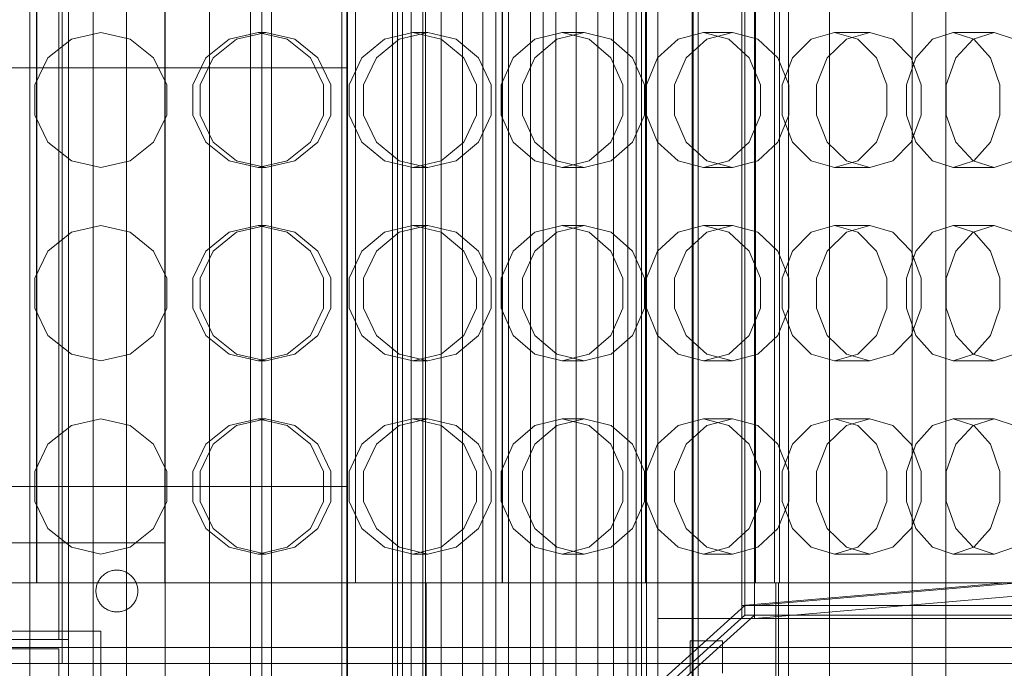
# Model space of a CAD drawing. Header units: millimetres. Extents: x -3490 to 61924, y -72580 to 6847.
# Tile 587 of 656: x 24425 to 24731, y -18186 to -17985. Entities that reach past the tile are written whole.
import ezdxf

# ---------------------------------------------------------------- set-up
doc = ezdxf.new("R2010")
doc.units = ezdxf.units.MM
for name, color, linetype, lineweight in [('superior_briquetadora', 7, 'Continuous', 0), ('superior_C02', 7, 'Continuous', 0), ('superior_C02-briq', 7, 'Continuous', 0), ('superior_C05', 7, 'Continuous', 0)]:
    doc.layers.add(name, color=color, linetype=linetype, lineweight=lineweight)

msp = doc.modelspace()

# ---------------------------------------------------------------- linework, layer by layer
at = {"layer": 'superior_briquetadora'}
for p, q in [((24500.067, -18305), (24500.067, -17655)), ((24503.067, -18305), (24503.067, -17655)), ((24623.067, -18171), (24623.067, -17789)), ((24649.067, -17789), (24649.067, -18171)), ((24650.067, -17790), (24650.067, -18170)), ((24653.067, -17790), (24653.067, -18170)), ((24649.067, -17793), (24649.067, -18167)), ((24653.067, -18167), (24653.067, -17793)), ((24430.067, -17800), (24430.067, -18160)), ((24430.167, -17800), (24430.167, -18160)), ((24469.967, -18160), (24469.967, -17800)), ((24470.067, -18160), (24470.067, -17800)), ((24529.192, -18160), (24529.192, -17800)), ((24574.717, -17800), (24574.717, -18160)), ((24574.817, -18160), (24574.817, -17800)), ((24619.192, -18160), (24619.192, -17800)), ((24653.317, -18160), (24653.317, -17800)), ((24659.299, -17800), (24659.299, -18160)), ((24660.836, -17800), (24660.836, -18160)), ((24450.067, -17989), (24440.955, -17991.08)), ((24450.067, -17989), (24459.18, -17991.08)), ((24489.883, -17991.08), (24498.917, -17989)), ((24501.266, -17989), (24492.218, -17991.08)), ((24498.917, -17989), (24501.266, -17989)), ((24507.951, -17991.08), (24498.917, -17989)), ((24501.266, -17989), (24510.287, -17991.08)), ((24538.129, -17991.08), (24546.931, -17989)), ((24551.589, -17989), (24542.76, -17991.08)), ((24546.931, -17989), (24551.589, -17989)), ((24555.732, -17991.08), (24546.931, -17989)), ((24551.589, -17989), (24560.364, -17991.08)), ((24584.869, -17991.08), (24593.287, -17989)), ((24600.175, -17989), (24591.716, -17991.08)), ((24593.287, -17989), (24600.175, -17989)), ((24601.705, -17991.08), (24593.287, -17989)), ((24600.175, -17989), (24608.553, -17991.08)), ((24629.302, -17991.08), (24637.192, -17989)), ((24637.192, -17989), (24646.192, -17989)), ((24645.083, -17991.08), (24637.192, -17989)), ((24646.192, -17989), (24638.248, -17991.08)), ((24646.192, -17989), (24654.031, -17991.08)), ((24670.668, -17991.08), (24677.896, -17989)), ((24677.896, -17989), (24688.854, -17989)), ((24685.125, -17991.08), (24677.896, -17989)), ((24688.854, -17989), (24681.56, -17991.08)), ((24688.854, -17989), (24696.019, -17991.08)), ((24708.259, -17991.08), (24714.702, -17989)), ((24714.702, -17989), (24727.43, -17989)), ((24721.145, -17991.08), (24714.702, -17989)), ((24727.43, -17989), (24720.912, -17991.08)), ((24727.43, -17989), (24733.799, -17991.08)), ((24440.955, -17991.08), (24433.649, -17996.906)), ((24459.18, -17991.08), (24466.486, -17996.906)), ((24482.639, -17996.907), (24489.883, -17991.08)), ((24492.218, -17991.08), (24484.944, -17996.906)), ((24515.195, -17996.907), (24507.951, -17991.08)), ((24510.287, -17991.08), (24517.499, -17996.906)), ((24531.071, -17996.907), (24538.129, -17991.08)), ((24542.76, -17991.08), (24535.641, -17996.906)), ((24562.79, -17996.907), (24555.732, -17991.08)), ((24560.364, -17991.08), (24567.359, -17996.906)), ((24578.118, -17996.907), (24584.869, -17991.08)), ((24591.716, -17991.08), (24584.875, -17996.906)), ((24584.875, -17996.906), (24591.716, -17991.08)), ((24608.455, -17996.907), (24601.705, -17991.08)), ((24608.553, -17991.08), (24615.212, -17996.906)), ((24622.974, -17996.907), (24629.302, -17991.08)), ((24638.248, -17991.08), (24631.802, -17996.906)), ((24651.411, -17996.907), (24645.083, -17991.08)), ((24654.031, -17991.08), (24660.239, -17996.906)), ((24664.871, -17996.907), (24670.668, -17991.08)), ((24681.56, -17991.08), (24675.619, -17996.906)), ((24690.922, -17996.907), (24685.125, -17991.08)), ((24696.019, -17991.08), (24701.67, -17996.906)), ((24703.093, -17996.907), (24708.259, -17991.08)), ((24720.912, -17991.08), (24715.577, -17996.906)), ((24726.312, -17996.907), (24721.145, -17991.08)), ((24433.649, -17996.906), (24429.594, -18005.326)), ((24466.486, -17996.906), (24470.541, -18005.326)), ((24478.619, -18005.327), (24482.639, -17996.907)), ((24484.944, -17996.906), (24480.898, -18005.326)), ((24519.215, -18005.327), (24515.195, -17996.907)), ((24517.499, -17996.906), (24521.495, -18005.326)), ((24527.155, -18005.327), (24531.071, -17996.907)), ((24535.641, -17996.906), (24531.675, -18005.326)), ((24566.706, -18005.327), (24562.79, -17996.907)), ((24567.359, -17996.906), (24571.227, -18005.326)), ((24574.372, -18005.327), (24578.118, -17996.907)), ((24584.875, -17996.906), (24581.056, -18005.326)), ((24581.056, -18005.326), (24584.875, -17996.906)), ((24612.202, -18005.327), (24608.455, -17996.907)), ((24615.212, -17996.906), (24618.885, -18005.326)), ((24619.462, -18005.327), (24622.974, -17996.907)), ((24631.802, -17996.906), (24628.195, -18005.326)), ((24654.923, -18005.327), (24651.411, -17996.907)), ((24660.239, -17996.906), (24663.656, -18005.326)), ((24661.654, -18005.327), (24664.871, -17996.907)), ((24675.619, -17996.906), (24672.286, -18005.326)), ((24694.139, -18005.327), (24690.922, -17996.907)), ((24700.225, -18005.327), (24703.093, -17996.907)), ((24701.67, -17996.906), (24704.771, -18005.326)), ((24715.577, -17996.906), (24712.575, -18005.326)), ((24729.179, -18005.327), (24726.312, -17996.907)), ((24429.594, -18005.326), (24429.594, -18014.674)), ((24470.541, -18005.326), (24470.541, -18014.674)), ((24478.619, -18014.673), (24478.619, -18005.327)), ((24480.898, -18005.326), (24480.898, -18014.674)), ((24519.215, -18014.673), (24519.215, -18005.327)), ((24521.495, -18005.326), (24521.495, -18014.674)), ((24527.155, -18014.673), (24527.155, -18005.327)), ((24531.675, -18005.326), (24531.675, -18014.674)), ((24566.706, -18014.673), (24566.706, -18005.327)), ((24571.227, -18005.326), (24571.227, -18014.674)), ((24574.372, -18014.673), (24574.372, -18005.327)), ((24581.056, -18005.326), (24581.056, -18014.674)), ((24612.202, -18014.673), (24612.202, -18005.327)), ((24618.885, -18005.326), (24618.885, -18014.674)), ((24619.462, -18014.673), (24619.462, -18005.327)), ((24628.195, -18005.326), (24628.195, -18014.674)), ((24654.923, -18014.673), (24654.923, -18005.327)), ((24661.654, -18014.673), (24661.654, -18005.327)), ((24663.656, -18005.326), (24663.656, -18014.674)), ((24672.286, -18005.326), (24672.286, -18014.674)), ((24694.139, -18014.673), (24694.139, -18005.327)), ((24700.225, -18014.673), (24700.225, -18005.327)), ((24704.771, -18005.326), (24704.771, -18014.674)), ((24712.575, -18005.326), (24712.575, -18014.674)), ((24729.179, -18014.673), (24729.179, -18005.327)), ((24429.594, -18014.674), (24433.649, -18023.094)), ((24470.541, -18014.674), (24466.486, -18023.094)), ((24482.639, -18023.093), (24478.619, -18014.673)), ((24480.898, -18014.674), (24484.944, -18023.094)), ((24515.195, -18023.093), (24519.215, -18014.673)), ((24521.495, -18014.674), (24517.499, -18023.094)), ((24531.071, -18023.093), (24527.155, -18014.673)), ((24531.675, -18014.674), (24535.641, -18023.094)), ((24562.79, -18023.093), (24566.706, -18014.673)), ((24571.227, -18014.674), (24567.359, -18023.094)), ((24578.118, -18023.093), (24574.372, -18014.673)), ((24581.056, -18014.674), (24584.875, -18023.094)), ((24584.875, -18023.094), (24581.056, -18014.674)), ((24608.455, -18023.093), (24612.202, -18014.673)), ((24618.885, -18014.674), (24615.212, -18023.094)), ((24622.974, -18023.093), (24619.462, -18014.673)), ((24628.195, -18014.674), (24631.802, -18023.094)), ((24651.411, -18023.093), (24654.923, -18014.673)), ((24663.656, -18014.674), (24660.239, -18023.094)), ((24664.871, -18023.093), (24661.654, -18014.673)), ((24672.286, -18014.674), (24675.619, -18023.094)), ((24690.922, -18023.093), (24694.139, -18014.673)), ((24703.093, -18023.093), (24700.225, -18014.673)), ((24704.771, -18014.674), (24701.67, -18023.094)), ((24712.575, -18014.674), (24715.577, -18023.094)), ((24726.312, -18023.093), (24729.179, -18014.673)), ((24433.649, -18023.094), (24440.955, -18028.92)), ((24466.486, -18023.094), (24459.18, -18028.92)), ((24489.883, -18028.92), (24482.639, -18023.093)), ((24484.944, -18023.094), (24492.218, -18028.92)), ((24507.951, -18028.92), (24515.195, -18023.093)), ((24517.499, -18023.094), (24510.287, -18028.92)), ((24538.129, -18028.92), (24531.071, -18023.093)), ((24535.641, -18023.094), (24542.76, -18028.92)), ((24555.732, -18028.92), (24562.79, -18023.093)), ((24567.359, -18023.094), (24560.364, -18028.92)), ((24584.869, -18028.92), (24578.118, -18023.093)), ((24584.875, -18023.094), (24591.716, -18028.92)), ((24591.716, -18028.92), (24584.875, -18023.094)), ((24601.705, -18028.92), (24608.455, -18023.093)), ((24615.212, -18023.094), (24608.553, -18028.92)), ((24629.302, -18028.92), (24622.974, -18023.093)), ((24631.802, -18023.094), (24638.248, -18028.92)), ((24645.083, -18028.92), (24651.411, -18023.093)), ((24660.239, -18023.094), (24654.031, -18028.92)), ((24670.668, -18028.92), (24664.871, -18023.093)), ((24675.619, -18023.094), (24681.56, -18028.92)), ((24685.125, -18028.92), (24690.922, -18023.093)), ((24701.67, -18023.094), (24696.019, -18028.92)), ((24708.259, -18028.92), (24703.093, -18023.093)), ((24715.577, -18023.094), (24720.912, -18028.92)), ((24721.145, -18028.92), (24726.312, -18023.093)), ((24440.955, -18028.92), (24450.067, -18031)), ((24459.18, -18028.92), (24450.067, -18031)), ((24498.917, -18031), (24489.883, -18028.92)), ((24492.218, -18028.92), (24501.266, -18031)), ((24498.917, -18031), (24507.951, -18028.92)), ((24510.287, -18028.92), (24501.266, -18031)), ((24546.931, -18031), (24538.129, -18028.92)), ((24542.76, -18028.92), (24551.589, -18031)), ((24546.931, -18031), (24555.732, -18028.92)), ((24560.364, -18028.92), (24551.589, -18031)), ((24593.287, -18031), (24584.869, -18028.92)), ((24591.716, -18028.92), (24600.175, -18031)), ((24593.287, -18031), (24601.705, -18028.92)), ((24608.553, -18028.92), (24600.175, -18031)), ((24637.192, -18031), (24629.302, -18028.92)), ((24637.192, -18031), (24645.083, -18028.92)), ((24638.248, -18028.92), (24646.192, -18031)), ((24654.031, -18028.92), (24646.192, -18031)), ((24677.896, -18031), (24670.668, -18028.92)), ((24677.896, -18031), (24685.125, -18028.92)), ((24681.56, -18028.92), (24688.854, -18031)), ((24696.019, -18028.92), (24688.854, -18031)), ((24714.702, -18031), (24708.259, -18028.92)), ((24714.702, -18031), (24721.145, -18028.92)), ((24720.912, -18028.92), (24727.43, -18031)), ((24733.799, -18028.92), (24727.43, -18031)), ((24498.917, -18031), (24501.266, -18031)), ((24546.931, -18031), (24551.589, -18031)), ((24593.287, -18031), (24600.175, -18031)), ((24637.192, -18031), (24646.192, -18031)), ((24677.896, -18031), (24688.854, -18031)), ((24714.702, -18031), (24727.43, -18031)), ((24450.067, -18049), (24440.955, -18051.08)), ((24450.067, -18049), (24459.18, -18051.08)), ((24489.883, -18051.08), (24498.917, -18049)), ((24501.266, -18049), (24492.218, -18051.08)), ((24498.917, -18049), (24501.266, -18049)), ((24507.951, -18051.08), (24498.917, -18049)), ((24501.266, -18049), (24510.287, -18051.08)), ((24538.129, -18051.08), (24546.931, -18049)), ((24551.589, -18049), (24542.76, -18051.08)), ((24546.931, -18049), (24551.589, -18049)), ((24555.732, -18051.08), (24546.931, -18049)), ((24551.589, -18049), (24560.364, -18051.08)), ((24584.869, -18051.08), (24593.287, -18049)), ((24600.175, -18049), (24591.716, -18051.08)), ((24593.287, -18049), (24600.175, -18049)), ((24601.705, -18051.08), (24593.287, -18049)), ((24600.175, -18049), (24608.553, -18051.08)), ((24629.302, -18051.08), (24637.192, -18049)), ((24637.192, -18049), (24646.192, -18049)), ((24645.083, -18051.08), (24637.192, -18049)), ((24646.192, -18049), (24638.248, -18051.08)), ((24646.192, -18049), (24654.031, -18051.08)), ((24670.668, -18051.08), (24677.896, -18049)), ((24677.896, -18049), (24688.854, -18049)), ((24685.125, -18051.08), (24677.896, -18049)), ((24688.854, -18049), (24681.56, -18051.08)), ((24688.854, -18049), (24696.019, -18051.08)), ((24708.259, -18051.08), (24714.702, -18049)), ((24714.702, -18049), (24727.43, -18049)), ((24721.145, -18051.08), (24714.702, -18049)), ((24727.43, -18049), (24720.912, -18051.08)), ((24727.43, -18049), (24733.799, -18051.08)), ((24440.955, -18051.08), (24433.649, -18056.906)), ((24459.18, -18051.08), (24466.486, -18056.906)), ((24482.639, -18056.907), (24489.883, -18051.08)), ((24492.218, -18051.08), (24484.944, -18056.906)), ((24515.195, -18056.907), (24507.951, -18051.08)), ((24510.287, -18051.08), (24517.499, -18056.906)), ((24531.071, -18056.907), (24538.129, -18051.08)), ((24542.76, -18051.08), (24535.641, -18056.906)), ((24562.79, -18056.907), (24555.732, -18051.08)), ((24560.364, -18051.08), (24567.359, -18056.906)), ((24578.118, -18056.907), (24584.869, -18051.08)), ((24591.716, -18051.08), (24584.875, -18056.906)), ((24584.875, -18056.906), (24591.716, -18051.08)), ((24608.455, -18056.907), (24601.705, -18051.08)), ((24608.553, -18051.08), (24615.212, -18056.906)), ((24622.974, -18056.907), (24629.302, -18051.08)), ((24638.248, -18051.08), (24631.802, -18056.906)), ((24651.411, -18056.907), (24645.083, -18051.08)), ((24654.031, -18051.08), (24660.239, -18056.906)), ((24664.871, -18056.907), (24670.668, -18051.08)), ((24681.56, -18051.08), (24675.619, -18056.906)), ((24690.922, -18056.907), (24685.125, -18051.08)), ((24696.019, -18051.08), (24701.67, -18056.906)), ((24703.093, -18056.907), (24708.259, -18051.08)), ((24720.912, -18051.08), (24715.577, -18056.906)), ((24726.312, -18056.907), (24721.145, -18051.08)), ((24433.649, -18056.906), (24429.594, -18065.326)), ((24466.486, -18056.906), (24470.541, -18065.326)), ((24478.619, -18065.327), (24482.639, -18056.907)), ((24484.944, -18056.906), (24480.898, -18065.326)), ((24519.215, -18065.327), (24515.195, -18056.907)), ((24517.499, -18056.906), (24521.495, -18065.326)), ((24527.155, -18065.327), (24531.071, -18056.907)), ((24535.641, -18056.906), (24531.675, -18065.326)), ((24566.706, -18065.327), (24562.79, -18056.907)), ((24567.359, -18056.906), (24571.227, -18065.326)), ((24574.372, -18065.327), (24578.118, -18056.907)), ((24584.875, -18056.906), (24581.056, -18065.326)), ((24581.056, -18065.326), (24584.875, -18056.906)), ((24612.202, -18065.327), (24608.455, -18056.907)), ((24615.212, -18056.906), (24618.885, -18065.326)), ((24619.462, -18065.327), (24622.974, -18056.907)), ((24631.802, -18056.906), (24628.195, -18065.326)), ((24654.923, -18065.327), (24651.411, -18056.907)), ((24660.239, -18056.906), (24663.656, -18065.326)), ((24661.654, -18065.327), (24664.871, -18056.907)), ((24675.619, -18056.906), (24672.286, -18065.326)), ((24694.139, -18065.327), (24690.922, -18056.907)), ((24700.225, -18065.327), (24703.093, -18056.907)), ((24701.67, -18056.906), (24704.771, -18065.326)), ((24715.577, -18056.906), (24712.575, -18065.326)), ((24729.179, -18065.327), (24726.312, -18056.907)), ((24429.594, -18065.326), (24429.594, -18074.674)), ((24470.541, -18065.326), (24470.541, -18074.674)), ((24478.619, -18074.673), (24478.619, -18065.327)), ((24480.898, -18065.326), (24480.898, -18074.674)), ((24519.215, -18074.673), (24519.215, -18065.327)), ((24521.495, -18065.326), (24521.495, -18074.674)), ((24527.155, -18074.673), (24527.155, -18065.327)), ((24531.675, -18065.326), (24531.675, -18074.674)), ((24566.706, -18074.673), (24566.706, -18065.327)), ((24571.227, -18065.326), (24571.227, -18074.674)), ((24574.372, -18074.673), (24574.372, -18065.327)), ((24581.056, -18065.326), (24581.056, -18074.674)), ((24612.202, -18074.673), (24612.202, -18065.327)), ((24618.885, -18065.326), (24618.885, -18074.674)), ((24619.462, -18074.673), (24619.462, -18065.327)), ((24628.195, -18065.326), (24628.195, -18074.674)), ((24654.923, -18074.673), (24654.923, -18065.327)), ((24661.654, -18074.673), (24661.654, -18065.327)), ((24663.656, -18065.326), (24663.656, -18074.674)), ((24672.286, -18065.326), (24672.286, -18074.674)), ((24694.139, -18074.673), (24694.139, -18065.327)), ((24700.225, -18074.673), (24700.225, -18065.327)), ((24704.771, -18065.326), (24704.771, -18074.674)), ((24712.575, -18065.326), (24712.575, -18074.674)), ((24729.179, -18074.673), (24729.179, -18065.327)), ((24429.594, -18074.674), (24433.649, -18083.094)), ((24470.541, -18074.674), (24466.486, -18083.094)), ((24482.639, -18083.093), (24478.619, -18074.673)), ((24480.898, -18074.674), (24484.944, -18083.094)), ((24515.195, -18083.093), (24519.215, -18074.673)), ((24521.495, -18074.674), (24517.499, -18083.094)), ((24531.071, -18083.093), (24527.155, -18074.673)), ((24531.675, -18074.674), (24535.641, -18083.094)), ((24562.79, -18083.093), (24566.706, -18074.673)), ((24571.227, -18074.674), (24567.359, -18083.094)), ((24578.118, -18083.093), (24574.372, -18074.673)), ((24581.056, -18074.674), (24584.875, -18083.094)), ((24584.875, -18083.094), (24581.056, -18074.674)), ((24608.455, -18083.093), (24612.202, -18074.673)), ((24618.885, -18074.674), (24615.212, -18083.094)), ((24622.974, -18083.093), (24619.462, -18074.673)), ((24628.195, -18074.674), (24631.802, -18083.094)), ((24651.411, -18083.093), (24654.923, -18074.673)), ((24663.656, -18074.674), (24660.239, -18083.094)), ((24664.871, -18083.093), (24661.654, -18074.673)), ((24672.286, -18074.674), (24675.619, -18083.094)), ((24690.922, -18083.093), (24694.139, -18074.673)), ((24703.093, -18083.093), (24700.225, -18074.673)), ((24704.771, -18074.674), (24701.67, -18083.094)), ((24712.575, -18074.674), (24715.577, -18083.094)), ((24726.312, -18083.093), (24729.179, -18074.673)), ((24433.649, -18083.094), (24440.955, -18088.92)), ((24466.486, -18083.094), (24459.18, -18088.92)), ((24489.883, -18088.92), (24482.639, -18083.093)), ((24484.944, -18083.094), (24492.218, -18088.92)), ((24507.951, -18088.92), (24515.195, -18083.093)), ((24517.499, -18083.094), (24510.287, -18088.92)), ((24538.129, -18088.92), (24531.071, -18083.093)), ((24535.641, -18083.094), (24542.76, -18088.92)), ((24555.732, -18088.92), (24562.79, -18083.093)), ((24567.359, -18083.094), (24560.364, -18088.92)), ((24584.869, -18088.92), (24578.118, -18083.093)), ((24584.875, -18083.094), (24591.716, -18088.92)), ((24591.716, -18088.92), (24584.875, -18083.094)), ((24601.705, -18088.92), (24608.455, -18083.093)), ((24615.212, -18083.094), (24608.553, -18088.92)), ((24629.302, -18088.92), (24622.974, -18083.093)), ((24631.802, -18083.094), (24638.248, -18088.92)), ((24645.083, -18088.92), (24651.411, -18083.093)), ((24660.239, -18083.094), (24654.031, -18088.92)), ((24670.668, -18088.92), (24664.871, -18083.093)), ((24675.619, -18083.094), (24681.56, -18088.92)), ((24685.125, -18088.92), (24690.922, -18083.093)), ((24701.67, -18083.094), (24696.019, -18088.92)), ((24708.259, -18088.92), (24703.093, -18083.093)), ((24715.577, -18083.094), (24720.912, -18088.92)), ((24721.145, -18088.92), (24726.312, -18083.093)), ((24440.955, -18088.92), (24450.067, -18091)), ((24459.18, -18088.92), (24450.067, -18091)), ((24498.917, -18091), (24489.883, -18088.92)), ((24492.218, -18088.92), (24501.266, -18091)), ((24498.917, -18091), (24507.951, -18088.92)), ((24498.917, -18091), (24501.266, -18091)), ((24510.287, -18088.92), (24501.266, -18091)), ((24546.931, -18091), (24538.129, -18088.92)), ((24542.76, -18088.92), (24551.589, -18091)), ((24546.931, -18091), (24555.732, -18088.92)), ((24546.931, -18091), (24551.589, -18091)), ((24560.364, -18088.92), (24551.589, -18091)), ((24593.287, -18091), (24584.869, -18088.92)), ((24591.716, -18088.92), (24600.175, -18091)), ((24593.287, -18091), (24601.705, -18088.92)), ((24593.287, -18091), (24600.175, -18091)), ((24608.553, -18088.92), (24600.175, -18091)), ((24637.192, -18091), (24629.302, -18088.92)), ((24637.192, -18091), (24645.083, -18088.92)), ((24637.192, -18091), (24646.192, -18091)), ((24638.248, -18088.92), (24646.192, -18091)), ((24654.031, -18088.92), (24646.192, -18091)), ((24677.896, -18091), (24670.668, -18088.92)), ((24677.896, -18091), (24685.125, -18088.92)), ((24677.896, -18091), (24688.854, -18091)), ((24681.56, -18088.92), (24688.854, -18091)), ((24696.019, -18088.92), (24688.854, -18091)), ((24714.702, -18091), (24708.259, -18088.92)), ((24714.702, -18091), (24721.145, -18088.92)), ((24714.702, -18091), (24727.43, -18091)), ((24720.912, -18088.92), (24727.43, -18091)), ((24733.799, -18088.92), (24727.43, -18091)), ((24450.067, -18109), (24440.955, -18111.08)), ((24450.067, -18109), (24459.18, -18111.08)), ((24489.883, -18111.08), (24498.917, -18109)), ((24501.266, -18109), (24492.218, -18111.08)), ((24498.917, -18109), (24501.266, -18109)), ((24507.951, -18111.08), (24498.917, -18109)), ((24501.266, -18109), (24510.287, -18111.08)), ((24538.129, -18111.08), (24546.931, -18109)), ((24551.589, -18109), (24542.76, -18111.08)), ((24546.931, -18109), (24551.589, -18109)), ((24555.732, -18111.08), (24546.931, -18109)), ((24551.589, -18109), (24560.364, -18111.08)), ((24584.869, -18111.08), (24593.287, -18109)), ((24600.175, -18109), (24591.716, -18111.08)), ((24593.287, -18109), (24600.175, -18109)), ((24601.705, -18111.08), (24593.287, -18109)), ((24600.175, -18109), (24608.553, -18111.08)), ((24629.302, -18111.08), (24637.192, -18109)), ((24637.192, -18109), (24646.192, -18109)), ((24645.083, -18111.08), (24637.192, -18109)), ((24646.192, -18109), (24638.248, -18111.08)), ((24646.192, -18109), (24654.031, -18111.08)), ((24670.668, -18111.08), (24677.896, -18109)), ((24677.896, -18109), (24688.854, -18109)), ((24685.125, -18111.08), (24677.896, -18109)), ((24688.854, -18109), (24681.56, -18111.08)), ((24688.854, -18109), (24696.019, -18111.08)), ((24708.259, -18111.08), (24714.702, -18109)), ((24714.702, -18109), (24727.43, -18109)), ((24721.145, -18111.08), (24714.702, -18109)), ((24727.43, -18109), (24720.912, -18111.08)), ((24727.43, -18109), (24733.799, -18111.08)), ((24440.955, -18111.08), (24433.649, -18116.906)), ((24459.18, -18111.08), (24466.486, -18116.906)), ((24482.639, -18116.907), (24489.883, -18111.08)), ((24492.218, -18111.08), (24484.944, -18116.906)), ((24515.195, -18116.907), (24507.951, -18111.08)), ((24510.287, -18111.08), (24517.499, -18116.906)), ((24531.071, -18116.907), (24538.129, -18111.08)), ((24542.76, -18111.08), (24535.641, -18116.906)), ((24562.79, -18116.907), (24555.732, -18111.08)), ((24560.364, -18111.08), (24567.359, -18116.906)), ((24578.118, -18116.907), (24584.869, -18111.08)), ((24591.716, -18111.08), (24584.875, -18116.906)), ((24584.875, -18116.906), (24591.716, -18111.08)), ((24608.455, -18116.907), (24601.705, -18111.08)), ((24608.553, -18111.08), (24615.212, -18116.906)), ((24622.974, -18116.907), (24629.302, -18111.08)), ((24638.248, -18111.08), (24631.802, -18116.906)), ((24651.411, -18116.907), (24645.083, -18111.08)), ((24654.031, -18111.08), (24660.239, -18116.906)), ((24664.871, -18116.907), (24670.668, -18111.08)), ((24681.56, -18111.08), (24675.619, -18116.906)), ((24690.922, -18116.907), (24685.125, -18111.08)), ((24696.019, -18111.08), (24701.67, -18116.906)), ((24703.093, -18116.907), (24708.259, -18111.08)), ((24720.912, -18111.08), (24715.577, -18116.906)), ((24726.312, -18116.907), (24721.145, -18111.08)), ((24433.649, -18116.906), (24429.594, -18125.326)), ((24466.486, -18116.906), (24470.541, -18125.326)), ((24478.619, -18125.327), (24482.639, -18116.907)), ((24484.944, -18116.906), (24480.898, -18125.326)), ((24519.215, -18125.327), (24515.195, -18116.907)), ((24517.499, -18116.906), (24521.495, -18125.326)), ((24527.155, -18125.327), (24531.071, -18116.907)), ((24535.641, -18116.906), (24531.675, -18125.326)), ((24566.706, -18125.327), (24562.79, -18116.907)), ((24567.359, -18116.906), (24571.227, -18125.326)), ((24574.372, -18125.327), (24578.118, -18116.907)), ((24584.875, -18116.906), (24581.056, -18125.326)), ((24581.056, -18125.326), (24584.875, -18116.906)), ((24612.202, -18125.327), (24608.455, -18116.907)), ((24615.212, -18116.906), (24618.885, -18125.326)), ((24619.462, -18125.327), (24622.974, -18116.907)), ((24631.802, -18116.906), (24628.195, -18125.326)), ((24654.923, -18125.327), (24651.411, -18116.907)), ((24660.239, -18116.906), (24663.656, -18125.326)), ((24661.654, -18125.327), (24664.871, -18116.907)), ((24675.619, -18116.906), (24672.286, -18125.326)), ((24694.139, -18125.327), (24690.922, -18116.907)), ((24700.225, -18125.327), (24703.093, -18116.907)), ((24701.67, -18116.906), (24704.771, -18125.326)), ((24715.577, -18116.906), (24712.575, -18125.326)), ((24729.179, -18125.327), (24726.312, -18116.907)), ((24429.594, -18125.326), (24429.594, -18134.674)), ((24470.541, -18125.326), (24470.541, -18134.674)), ((24478.619, -18134.673), (24478.619, -18125.327)), ((24480.898, -18125.326), (24480.898, -18134.674)), ((24519.215, -18134.673), (24519.215, -18125.327)), ((24521.495, -18125.326), (24521.495, -18134.674)), ((24527.155, -18134.673), (24527.155, -18125.327)), ((24531.675, -18125.326), (24531.675, -18134.674)), ((24566.706, -18134.673), (24566.706, -18125.327)), ((24571.227, -18125.326), (24571.227, -18134.674)), ((24574.372, -18134.673), (24574.372, -18125.327)), ((24581.056, -18125.326), (24581.056, -18134.674)), ((24612.202, -18134.673), (24612.202, -18125.327)), ((24618.885, -18125.326), (24618.885, -18134.674)), ((24619.462, -18134.673), (24619.462, -18125.327)), ((24628.195, -18125.326), (24628.195, -18134.674)), ((24654.923, -18134.673), (24654.923, -18125.327)), ((24661.654, -18134.673), (24661.654, -18125.327)), ((24663.656, -18125.326), (24663.656, -18134.674)), ((24672.286, -18125.326), (24672.286, -18134.674)), ((24694.139, -18134.673), (24694.139, -18125.327)), ((24700.225, -18134.673), (24700.225, -18125.327)), ((24704.771, -18125.326), (24704.771, -18134.674)), ((24712.575, -18125.326), (24712.575, -18134.674)), ((24729.179, -18134.673), (24729.179, -18125.327)), ((24429.594, -18134.674), (24433.649, -18143.094)), ((24470.541, -18134.674), (24466.486, -18143.094)), ((24482.639, -18143.093), (24478.619, -18134.673)), ((24480.898, -18134.674), (24484.944, -18143.094)), ((24515.195, -18143.093), (24519.215, -18134.673)), ((24521.495, -18134.674), (24517.499, -18143.094)), ((24531.071, -18143.093), (24527.155, -18134.673)), ((24531.675, -18134.674), (24535.641, -18143.094)), ((24562.79, -18143.093), (24566.706, -18134.673)), ((24571.227, -18134.674), (24567.359, -18143.094)), ((24578.118, -18143.093), (24574.372, -18134.673)), ((24581.056, -18134.674), (24584.875, -18143.094)), ((24584.875, -18143.094), (24581.056, -18134.674)), ((24608.455, -18143.093), (24612.202, -18134.673)), ((24618.885, -18134.674), (24615.212, -18143.094)), ((24622.974, -18143.093), (24619.462, -18134.673)), ((24628.195, -18134.674), (24631.802, -18143.094)), ((24651.411, -18143.093), (24654.923, -18134.673)), ((24663.656, -18134.674), (24660.239, -18143.094)), ((24664.871, -18143.093), (24661.654, -18134.673)), ((24672.286, -18134.674), (24675.619, -18143.094)), ((24690.922, -18143.093), (24694.139, -18134.673)), ((24703.093, -18143.093), (24700.225, -18134.673)), ((24704.771, -18134.674), (24701.67, -18143.094)), ((24712.575, -18134.674), (24715.577, -18143.094)), ((24726.312, -18143.093), (24729.179, -18134.673)), ((24433.649, -18143.094), (24440.955, -18148.92)), ((24466.486, -18143.094), (24459.18, -18148.92)), ((24489.883, -18148.92), (24482.639, -18143.093)), ((24484.944, -18143.094), (24492.218, -18148.92)), ((24507.951, -18148.92), (24515.195, -18143.093)), ((24517.499, -18143.094), (24510.287, -18148.92)), ((24538.129, -18148.92), (24531.071, -18143.093)), ((24535.641, -18143.094), (24542.76, -18148.92)), ((24555.732, -18148.92), (24562.79, -18143.093)), ((24567.359, -18143.094), (24560.364, -18148.92)), ((24584.869, -18148.92), (24578.118, -18143.093)), ((24584.875, -18143.094), (24591.716, -18148.92)), ((24591.716, -18148.92), (24584.875, -18143.094)), ((24601.705, -18148.92), (24608.455, -18143.093)), ((24615.212, -18143.094), (24608.553, -18148.92)), ((24629.302, -18148.92), (24622.974, -18143.093)), ((24631.802, -18143.094), (24638.248, -18148.92)), ((24645.083, -18148.92), (24651.411, -18143.093)), ((24660.239, -18143.094), (24654.031, -18148.92)), ((24670.668, -18148.92), (24664.871, -18143.093)), ((24675.619, -18143.094), (24681.56, -18148.92)), ((24685.125, -18148.92), (24690.922, -18143.093)), ((24701.67, -18143.094), (24696.019, -18148.92)), ((24708.259, -18148.92), (24703.093, -18143.093)), ((24715.577, -18143.094), (24720.912, -18148.92)), ((24721.145, -18148.92), (24726.312, -18143.093)), ((24440.955, -18148.92), (24450.067, -18151)), ((24459.18, -18148.92), (24450.067, -18151)), ((24498.917, -18151), (24489.883, -18148.92)), ((24492.218, -18148.92), (24501.266, -18151)), ((24498.917, -18151), (24507.951, -18148.92)), ((24510.287, -18148.92), (24501.266, -18151)), ((24546.931, -18151), (24538.129, -18148.92)), ((24542.76, -18148.92), (24551.589, -18151)), ((24546.931, -18151), (24555.732, -18148.92)), ((24560.364, -18148.92), (24551.589, -18151)), ((24593.287, -18151), (24584.869, -18148.92)), ((24591.716, -18148.92), (24600.175, -18151)), ((24593.287, -18151), (24601.705, -18148.92)), ((24608.553, -18148.92), (24600.175, -18151)), ((24637.192, -18151), (24629.302, -18148.92)), ((24637.192, -18151), (24645.083, -18148.92)), ((24638.248, -18148.92), (24646.192, -18151)), ((24654.031, -18148.92), (24646.192, -18151)), ((24677.896, -18151), (24670.668, -18148.92)), ((24677.896, -18151), (24685.125, -18148.92)), ((24681.56, -18148.92), (24688.854, -18151)), ((24696.019, -18148.92), (24688.854, -18151)), ((24714.702, -18151), (24708.259, -18148.92)), ((24714.702, -18151), (24721.145, -18148.92)), ((24720.912, -18148.92), (24727.43, -18151)), ((24733.799, -18148.92), (24727.43, -18151)), ((24498.917, -18151), (24501.266, -18151)), ((24546.931, -18151), (24551.589, -18151)), ((24593.287, -18151), (24600.175, -18151)), ((24637.192, -18151), (24646.192, -18151)), ((24677.896, -18151), (24688.854, -18151)), ((24714.702, -18151), (24727.43, -18151)), ((24410.384, -18160), (24430.2, -18160)), ((24411.103, -18160), (24430.067, -18160)), ((24411.206, -18160), (24430.167, -18160)), ((24430.363, -18160), (24411.416, -18160)), ((24430.552, -18160), (24411.518, -18160)), ((24430.568, -18160), (24411.549, -18160)), ((24430.067, -18160), (24470.067, -18160)), ((24430.167, -18160), (24469.967, -18160)), ((24430.2, -18160), (24450.067, -18160)), ((24450.067, -18160), (24430.363, -18160)), ((24450.067, -18160), (24430.552, -18160)), ((24450.067, -18160), (24430.568, -18160)), ((24469.772, -18160), (24450.067, -18160)), ((24469.567, -18160), (24450.067, -18160)), ((24469.583, -18160), (24450.067, -18160)), ((24450.067, -18160), (24469.935, -18160)), ((24488.586, -18160), (24469.567, -18160)), ((24488.617, -18160), (24469.583, -18160)), ((24488.719, -18160), (24469.772, -18160)), ((24469.935, -18160), (24489.751, -18160)), ((24469.967, -18160), (24488.929, -18160)), ((24470.067, -18160), (24489.032, -18160)), ((24506.657, -18160), (24488.586, -18160)), ((24506.703, -18160), (24488.617, -18160)), ((24506.18, -18160), (24488.719, -18160)), ((24488.929, -18160), (24506.938, -18160)), ((24489.032, -18160), (24507.043, -18160)), ((24489.751, -18160), (24509.465, -18160)), ((24521.485, -18160), (24506.18, -18160)), ((24523.335, -18160), (24506.657, -18160)), ((24523.394, -18160), (24506.703, -18160)), ((24506.938, -18160), (24523.553, -18160)), ((24507.043, -18160), (24523.658, -18160)), ((24509.465, -18160), (24529.027, -18160)), ((24534.046, -18160), (24521.485, -18160)), ((24538.208, -18160), (24523.335, -18160)), ((24538.279, -18160), (24523.394, -18160)), ((24523.553, -18160), (24538.368, -18160)), ((24523.658, -18160), (24538.472, -18160)), ((24529.027, -18160), (24548.386, -18160)), ((24532.618, -18160), (24529.192, -18160)), ((24542.373, -18160), (24532.618, -18160)), ((24543.379, -18160), (24534.046, -18160)), ((24550.911, -18160), (24538.208, -18160)), ((24550.992, -18160), (24538.279, -18160)), ((24538.368, -18160), (24551.017, -18160)), ((24538.472, -18160), (24551.12, -18160)), ((24556.972, -18160), (24542.373, -18160)), ((24549.127, -18160), (24543.379, -18160)), ((24548.386, -18160), (24567.493, -18160)), ((24551.067, -18160), (24549.127, -18160)), ((24561.131, -18160), (24550.911, -18160)), ((24561.221, -18160), (24550.992, -18160)), ((24551.017, -18160), (24561.193, -18160)), ((24551.067, -18160), (24551.067, -18396)), ((24551.12, -18160), (24561.295, -18160)), ((24574.192, -18160), (24556.972, -18160)), ((24568.617, -18160), (24561.131, -18160)), ((24561.193, -18160), (24568.644, -18160)), ((24568.712, -18160), (24561.221, -18160)), ((24561.295, -18160), (24568.745, -18160)), ((24567.493, -18160), (24586.298, -18160)), ((24573.183, -18160), (24568.617, -18160)), ((24568.644, -18160), (24573.19, -18160)), ((24573.282, -18160), (24568.712, -18160)), ((24568.745, -18160), (24573.29, -18160)), ((24574.717, -18160), (24573.183, -18160)), ((24573.19, -18160), (24574.717, -18160)), ((24574.817, -18160), (24573.282, -18160)), ((24573.29, -18160), (24574.817, -18160)), ((24591.413, -18160), (24574.192, -18160)), ((24586.298, -18160), (24604.754, -18160)), ((24606.012, -18160), (24591.413, -18160)), ((24602.771, -18160), (24600.072, -18160)), ((24600.072, -18160), (24603.246, -18160)), ((24611.079, -18160), (24602.771, -18160)), ((24603.246, -18160), (24611.982, -18160)), ((24604.754, -18160), (24622.812, -18160)), ((24615.767, -18160), (24606.012, -18160)), ((24624.181, -18160), (24611.079, -18160)), ((24611.982, -18160), (24625.425, -18160)), ((24619.192, -18160), (24615.767, -18160)), ((24622.812, -18160), (24640.427, -18160)), ((24640.797, -18160), (24624.181, -18160)), ((24625.425, -18160), (24642.259, -18160)), ((24634.795, -18160), (24628.781, -18160)), ((24628.781, -18160), (24628.964, -18160)), ((24628.964, -18160), (24635.307, -18160)), ((24645.815, -18160), (24634.795, -18160)), ((24635.307, -18160), (24646.554, -18160)), ((24640.427, -18160), (24657.554, -18160)), ((24659.299, -18160), (24640.797, -18160)), ((24642.259, -18160), (24660.836, -18160)), ((24659.657, -18160), (24645.815, -18160)), ((24646.554, -18160), (24660.478, -18160)), ((24649.067, -18167), (24731.067, -18160)), ((24735.067, -18160), (24653.067, -18167)), ((24656.743, -18160), (24653.317, -18160)), ((24666.498, -18160), (24656.743, -18160)), ((24657.554, -18160), (24674.147, -18160)), ((24677.876, -18160), (24659.299, -18160)), ((24673.581, -18160), (24659.657, -18160)), ((24659.657, -18160), (24659.657, -18210)), ((24660.478, -18160), (24674.32, -18160)), ((24660.478, -18160), (24660.478, -18210)), ((24660.836, -18160), (24679.338, -18160)), ((24681.097, -18160), (24666.498, -18160)), ((24684.828, -18160), (24673.581, -18160)), ((24674.147, -18160), (24690.166, -18160)), ((24674.32, -18160), (24685.34, -18160)), ((24694.71, -18160), (24677.876, -18160)), ((24679.338, -18160), (24695.954, -18160)), ((24698.317, -18160), (24681.097, -18160)), ((24691.171, -18160), (24684.828, -18160)), ((24685.34, -18160), (24691.354, -18160)), ((24690.166, -18160), (24705.568, -18160)), ((24691.354, -18160), (24691.171, -18160)), ((24708.153, -18160), (24694.71, -18160)), ((24695.954, -18160), (24709.056, -18160)), ((24715.538, -18160), (24698.317, -18160)), ((24705.568, -18160), (24720.315, -18160)), ((24716.889, -18160), (24708.153, -18160)), ((24709.056, -18160), (24717.364, -18160)), ((24730.137, -18160), (24715.538, -18160)), ((24720.063, -18160), (24716.889, -18160)), ((24717.364, -18160), (24720.063, -18160)), ((24720.315, -18160), (24734.367, -18160)), ((24739.892, -18160), (24730.137, -18160)), ((24653.067, -18171), (24735.067, -18164)), ((24500.067, -18302), (24650.067, -18167)), ((24653.067, -18167), (24649.067, -18167)), ((24650.067, -18167), (25050.067, -18167)), ((24650.067, -18170), (24650.067, -18167)), ((24653.067, -18167), (25047.067, -18167)), ((24653.067, -18167), (24653.067, -18171)), ((24500.067, -18305), (24650.067, -18170)), ((24653.067, -18170), (24503.067, -18305)), ((24623.067, -18197), (24623.067, -18171)), ((24623.067, -18171), (25077.067, -18171)), ((24649.067, -18171), (24623.067, -18171)), ((24650.067, -18170), (25050.067, -18170)), ((24650.067, -18170), (24653.067, -18170)), ((25047.067, -18171), (24653.067, -18171)), ((24633.067, -18188), (24633.067, -18178)), ((24633.067, -18178), (24643.067, -18178)), ((24643.067, -18178), (24643.067, -18188))]:
    msp.add_line(p, q, dxfattribs=at)
at = {"layer": 'superior_C02'}
for p, q in [((24542.221, -17657.5), (24542.221, -18342.5)), ((24543.795, -17657.5), (24543.795, -18342.5)), ((24546.41, -17657.5), (24546.41, -18342.5)), ((24550.89, -17657.5), (24550.89, -18342.5)), ((24555.723, -17657.5), (24555.723, -18342.5)), ((24562.427, -17657.5), (24562.427, -18342.5)), ((24568.742, -17657.5), (24568.742, -18342.5)), ((24576.65, -17657.5), (24576.65, -18342.5)), ((24583.485, -17657.5), (24583.485, -18342.5)), ((24591.393, -17657.5), (24591.393, -18342.5)), ((24597.708, -17657.5), (24597.708, -18342.5)), ((24604.412, -17657.5), (24604.412, -18342.5)), ((24609.245, -17657.5), (24609.245, -18342.5)), ((24613.725, -17657.5), (24613.725, -18342.5)), ((24616.34, -18342.5), (24616.34, -17657.5)), ((24617.914, -17657.5), (24617.914, -18342.5)), ((24427.989, -17700), (24427.989, -18300)), ((24447.696, -17700), (24447.696, -18300)), ((24458.093, -17700), (24458.093, -18300)), ((24483.776, -17700), (24483.776, -18300)), ((24496.509, -17700), (24496.509, -18300)), ((24526.418, -17700), (24526.418, -18300)), ((24540.62, -17700), (24540.62, -18300)), ((24572.716, -17700), (24572.716, -18300)), ((24587.419, -17700), (24587.419, -18300)), ((24619.515, -17700), (24619.515, -18300)), ((24633.717, -17700), (24633.717, -18300)), ((24663.626, -17700), (24663.626, -18300)), ((24676.359, -17700), (24676.359, -18300)), ((24702.042, -17700), (24702.042, -18300)), ((24712.439, -17700), (24712.439, -18300)), ((24634.01, -17750), (24634.01, -18250)), ((24635.508, -18250), (24635.508, -17750)), ((24524.933, -17870), (24524.933, -18000)), ((24526.711, -18000), (24526.711, -17870)), ((23851.323, -18000), (24524.933, -18000)), ((24526.711, -18000), (23853.102, -18000)), ((24524.933, -18000), (24524.933, -18130)), ((24526.711, -18000), (24524.933, -18000)), ((24526.711, -18130), (24526.711, -18000)), ((23851.323, -18130), (24524.933, -18130)), ((24526.711, -18130), (23853.102, -18130)), ((24524.933, -18130), (24524.933, -18250)), ((24526.711, -18130), (24524.933, -18130)), ((24526.711, -18250), (24526.711, -18130))]:
    msp.add_line(p, q, dxfattribs=at)
at = {"layer": 'superior_C02-briq'}
msp.add_line((24550.067, -18255), (24550.067, -17705), dxfattribs=at)
at = {"layer": 'superior_C05'}
for p, q in [((24438.067, -18185), (24438.067, -17775)), ((24440.067, -18185), (24440.067, -17775)), ((24437.067, -18177.5), (24437.067, -17782.5)), ((24440.067, -18177.5), (24440.067, -17782.5)), ((24370.067, -18147.5), (24470.067, -18147.5)), ((24470.067, -18247.5), (24470.067, -18147.5)), ((24453.939, -18156.099), (24453.621, -18156.163)), ((24454.259, -18156.05), (24453.939, -18156.099)), ((24454.582, -18156.018), (24454.259, -18156.05)), ((24454.905, -18156.002), (24454.582, -18156.018)), ((24455.23, -18156.002), (24454.905, -18156.002)), ((24455.553, -18156.018), (24455.23, -18156.002)), ((24455.876, -18156.05), (24455.553, -18156.018)), ((24456.196, -18156.099), (24455.876, -18156.05)), ((24456.514, -18156.163), (24456.196, -18156.099)), ((24449.521, -18159.111), (24449.359, -18159.391)), ((24449.697, -18158.838), (24449.521, -18159.111)), ((24449.886, -18158.575), (24449.697, -18158.838)), ((24450.088, -18158.322), (24449.886, -18158.575)), ((24450.303, -18158.079), (24450.088, -18158.322)), ((24450.529, -18157.847), (24450.303, -18158.079)), ((24450.767, -18157.626), (24450.529, -18157.847)), ((24451.015, -18157.418), (24450.767, -18157.626)), ((24451.273, -18157.222), (24451.015, -18157.418)), ((24451.541, -18157.04), (24451.273, -18157.222)), ((24451.817, -18156.871), (24451.541, -18157.04)), ((24452.102, -18156.716), (24451.817, -18156.871)), ((24452.394, -18156.575), (24452.102, -18156.716)), ((24452.693, -18156.449), (24452.394, -18156.575)), ((24452.997, -18156.338), (24452.693, -18156.449)), ((24453.307, -18156.243), (24452.997, -18156.338)), ((24453.621, -18156.163), (24453.307, -18156.243)), ((24456.828, -18156.243), (24456.514, -18156.163)), ((24457.138, -18156.338), (24456.828, -18156.243)), ((24457.442, -18156.449), (24457.138, -18156.338)), ((24457.741, -18156.575), (24457.442, -18156.449)), ((24458.033, -18156.716), (24457.741, -18156.575)), ((24458.317, -18156.871), (24458.033, -18156.716)), ((24458.594, -18157.04), (24458.317, -18156.871)), ((24458.862, -18157.222), (24458.594, -18157.04)), ((24459.12, -18157.418), (24458.862, -18157.222)), ((24459.368, -18157.626), (24459.12, -18157.418)), ((24459.606, -18157.847), (24459.368, -18157.626)), ((24459.832, -18158.079), (24459.606, -18157.847)), ((24460.047, -18158.322), (24459.832, -18158.079)), ((24460.249, -18158.575), (24460.047, -18158.322)), ((24460.438, -18158.838), (24460.249, -18158.575)), ((24460.614, -18159.111), (24460.438, -18158.838)), ((24460.776, -18159.391), (24460.614, -18159.111)), ((24448.576, -18162.176), (24448.567, -18162.5)), ((24448.6, -18161.853), (24448.576, -18162.176)), ((24448.64, -18161.531), (24448.6, -18161.853)), ((24448.696, -18161.212), (24448.64, -18161.531)), ((24448.768, -18160.896), (24448.696, -18161.212)), ((24448.856, -18160.584), (24448.768, -18160.896)), ((24448.959, -18160.277), (24448.856, -18160.584)), ((24449.078, -18159.975), (24448.959, -18160.277)), ((24449.211, -18159.68), (24449.078, -18159.975)), ((24449.359, -18159.391), (24449.211, -18159.68)), ((24460.924, -18159.68), (24460.776, -18159.391)), ((24461.057, -18159.975), (24460.924, -18159.68)), ((24461.175, -18160.277), (24461.057, -18159.975)), ((24461.279, -18160.584), (24461.175, -18160.277)), ((24461.366, -18160.896), (24461.279, -18160.584)), ((24461.439, -18161.212), (24461.366, -18160.896)), ((24461.495, -18161.531), (24461.439, -18161.212)), ((24461.535, -18161.853), (24461.495, -18161.531)), ((24461.559, -18162.176), (24461.535, -18161.853)), ((24461.567, -18162.5), (24461.559, -18162.176)), ((24448.567, -18162.5), (24448.576, -18162.824)), ((24448.576, -18162.824), (24448.6, -18163.147)), ((24448.6, -18163.147), (24448.64, -18163.469)), ((24448.64, -18163.469), (24448.696, -18163.788)), ((24448.696, -18163.788), (24448.768, -18164.104)), ((24448.768, -18164.104), (24448.856, -18164.416)), ((24448.856, -18164.416), (24448.959, -18164.723)), ((24448.959, -18164.723), (24449.078, -18165.025)), ((24449.078, -18165.025), (24449.211, -18165.32)), ((24449.211, -18165.32), (24449.359, -18165.609)), ((24460.776, -18165.609), (24460.924, -18165.32)), ((24460.924, -18165.32), (24461.057, -18165.025)), ((24461.057, -18165.025), (24461.175, -18164.723)), ((24461.175, -18164.723), (24461.279, -18164.416)), ((24461.279, -18164.416), (24461.366, -18164.104)), ((24461.366, -18164.104), (24461.439, -18163.788)), ((24461.439, -18163.788), (24461.495, -18163.469)), ((24461.495, -18163.469), (24461.535, -18163.147)), ((24461.535, -18163.147), (24461.559, -18162.824)), ((24461.567, -18162.5), (24461.559, -18162.824)), ((24449.359, -18165.609), (24449.521, -18165.889)), ((24449.521, -18165.889), (24449.697, -18166.162)), ((24449.697, -18166.162), (24449.886, -18166.425)), ((24449.886, -18166.425), (24450.088, -18166.678)), ((24450.088, -18166.678), (24450.303, -18166.921)), ((24450.303, -18166.921), (24450.529, -18167.153)), ((24450.529, -18167.153), (24450.767, -18167.374)), ((24450.767, -18167.374), (24451.015, -18167.582)), ((24451.015, -18167.582), (24451.273, -18167.778)), ((24451.273, -18167.778), (24451.541, -18167.96)), ((24451.541, -18167.96), (24451.817, -18168.129)), ((24451.817, -18168.129), (24452.102, -18168.284)), ((24452.102, -18168.284), (24452.394, -18168.425)), ((24457.741, -18168.425), (24458.033, -18168.284)), ((24458.033, -18168.284), (24458.317, -18168.129)), ((24458.317, -18168.129), (24458.594, -18167.96)), ((24458.594, -18167.96), (24458.862, -18167.778)), ((24458.862, -18167.778), (24459.12, -18167.582)), ((24459.12, -18167.582), (24459.368, -18167.374)), ((24459.368, -18167.374), (24459.606, -18167.153)), ((24459.606, -18167.153), (24459.832, -18166.921)), ((24459.832, -18166.921), (24460.047, -18166.678)), ((24460.047, -18166.678), (24460.249, -18166.425)), ((24460.249, -18166.425), (24460.438, -18166.162)), ((24460.438, -18166.162), (24460.614, -18165.889)), ((24460.614, -18165.889), (24460.776, -18165.609)), ((24452.394, -18168.425), (24452.693, -18168.551)), ((24452.693, -18168.551), (24452.997, -18168.662)), ((24452.997, -18168.662), (24453.307, -18168.757)), ((24453.307, -18168.757), (24453.621, -18168.837)), ((24453.621, -18168.837), (24453.939, -18168.901)), ((24453.939, -18168.901), (24454.259, -18168.95)), ((24454.259, -18168.95), (24454.582, -18168.982)), ((24454.582, -18168.982), (24454.905, -18168.998)), ((24454.905, -18168.998), (24455.23, -18168.998)), ((24455.23, -18168.998), (24455.553, -18168.982)), ((24455.553, -18168.982), (24455.876, -18168.95)), ((24455.876, -18168.95), (24456.196, -18168.901)), ((24456.196, -18168.901), (24456.514, -18168.837)), ((24456.514, -18168.837), (24456.828, -18168.757)), ((24456.828, -18168.757), (24457.138, -18168.662)), ((24457.138, -18168.662), (24457.442, -18168.551)), ((24457.442, -18168.551), (24457.741, -18168.425)), ((24390.067, -18175), (24450.067, -18175)), ((24400.067, -18177.5), (24440.067, -18177.5)), ((24403.067, -18177.5), (24437.067, -18177.5)), ((24440.067, -18217.5), (24440.067, -18177.5)), ((24450.067, -18220), (24450.067, -18175)), ((24250.067, -18180), (26750.067, -18180)), ((24403.067, -18180.5), (24437.067, -18180.5)), ((24437.067, -18214.5), (24437.067, -18180.5)), ((24460.123, -18180), (24460.074, -18180)), ((24460.223, -18180), (24460.123, -18180)), ((24460.371, -18180), (24460.223, -18180)), ((24460.569, -18180), (24460.371, -18180)), ((24460.815, -18180), (24460.569, -18180)), ((24461.109, -18180), (24460.815, -18180)), ((24461.45, -18180), (24461.109, -18180)), ((24461.837, -18180), (24461.45, -18180)), ((24462.27, -18180), (24461.837, -18180)), ((24462.747, -18180), (24462.27, -18180)), ((24463.267, -18180), (24462.747, -18180)), ((24463.829, -18180), (24463.267, -18180)), ((24464.431, -18180), (24463.829, -18180)), ((24465.072, -18180), (24464.431, -18180)), ((24465.75, -18180), (24465.072, -18180)), ((24466.464, -18180), (24465.75, -18180)), ((24467.212, -18180), (24466.464, -18180)), ((24467.991, -18180), (24467.212, -18180)), ((24468.801, -18180), (24467.991, -18180)), ((24469.639, -18180), (24468.801, -18180)), ((24470.502, -18180), (24469.639, -18180)), ((24471.39, -18180), (24470.502, -18180)), ((24472.299, -18180), (24471.39, -18180)), ((24473.227, -18180), (24472.299, -18180)), ((24474.172, -18180), (24473.227, -18180)), ((24475.132, -18180), (24474.172, -18180)), ((24476.105, -18180), (24475.132, -18180)), ((24477.087, -18180), (24476.105, -18180)), ((24478.076, -18180), (24477.087, -18180)), ((24479.071, -18180), (24478.076, -18180)), ((24480.067, -18180), (24479.071, -18180)), ((24480.067, -18180), (24481.064, -18180)), ((24481.064, -18180), (24482.059, -18180)), ((24482.059, -18180), (24483.048, -18180)), ((24483.048, -18180), (24484.03, -18180)), ((24484.03, -18180), (24485.003, -18180)), ((24485.003, -18180), (24485.963, -18180)), ((24485.963, -18180), (24486.908, -18180)), ((24486.908, -18180), (24487.836, -18180)), ((24487.836, -18180), (24488.745, -18180)), ((24488.745, -18180), (24489.633, -18180)), ((24489.633, -18180), (24490.496, -18180)), ((24490.496, -18180), (24491.334, -18180)), ((24491.334, -18180), (24492.144, -18180)), ((24492.144, -18180), (24492.923, -18180)), ((24492.923, -18180), (24493.671, -18180)), ((24493.671, -18180), (24494.385, -18180)), ((24494.385, -18180), (24495.063, -18180)), ((24495.063, -18180), (24495.704, -18180)), ((24495.704, -18180), (24496.306, -18180)), ((24496.306, -18180), (24496.868, -18180)), ((24496.868, -18180), (24497.388, -18180)), ((24497.388, -18180), (24497.865, -18180)), ((24497.865, -18180), (24498.298, -18180)), ((24498.298, -18180), (24498.685, -18180)), ((24498.685, -18180), (24499.026, -18180)), ((24499.026, -18180), (24499.32, -18180)), ((24499.32, -18180), (24499.566, -18180)), ((24499.566, -18180), (24499.764, -18180)), ((24499.764, -18180), (24499.912, -18180)), ((24499.912, -18180), (24500.012, -18180)), ((24500.012, -18180), (24500.061, -18180)), ((24310.067, -18185), (26690.067, -18185)), ((24400.067, -18185), (24440.067, -18185)), ((24402.067, -18185), (24438.067, -18185))]:
    msp.add_line(p, q, dxfattribs=at)

doc.saveas('drawing.dxf')
